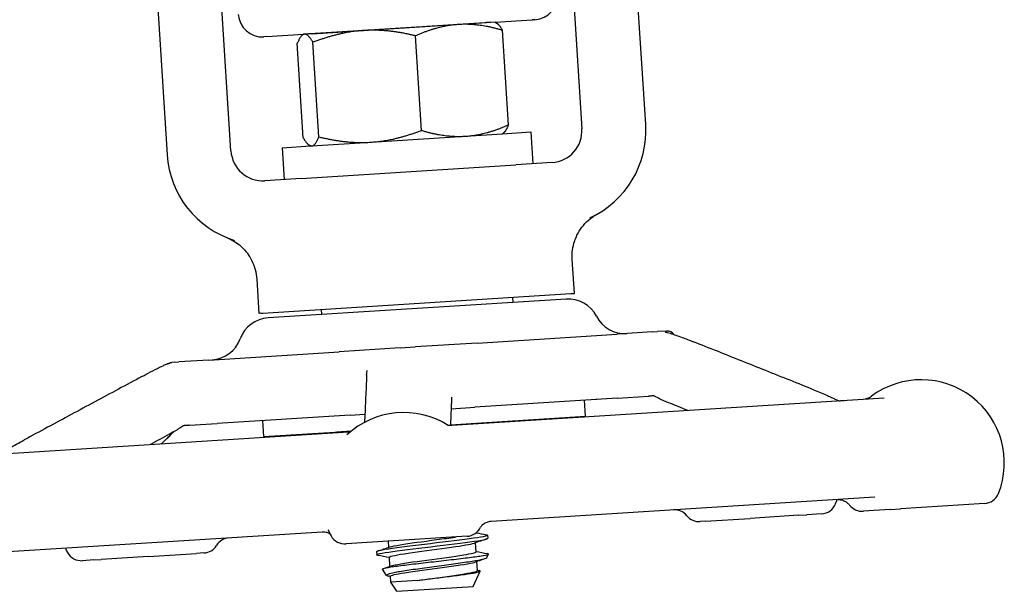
# Model space of a CAD drawing. Header units: inches. Extents: x 24 to 1128, y -69 to 748.
# Tile 617 of 656: x 622.83 to 626.68, y 680.04 to 682.27. Entities that reach past the tile are written whole.
import ezdxf

# ---------------------------------------------------------------- set-up
doc = ezdxf.new("R2010")
doc.units = ezdxf.units.IN
doc.header["$LTSCALE"] = 32
doc.header["$MEASUREMENT"] = 0
doc.layers.add('Visible (ANSI)', color=7, linetype='Continuous', lineweight=30)

msp = doc.modelspace()

# ---------------------------------------------------------------- linework, layer by layer
at = {"layer": 'Visible (ANSI)'}
for p, q in [((624.95905, 682.96955), (625.03023, 681.8468)), ((625.27973, 681.86262), (625.20855, 682.98537)), ((623.3373, 682.86672), (623.40849, 681.74398)), ((623.65799, 681.7598), (623.5868, 682.88254)), ((624.69068, 682.26365), (624.83522, 682.27282)), ((624.84661, 682.27354), (624.83522, 682.27282)), ((623.9755, 682.2187), (624.65731, 682.26193)), ((624.54753, 682.25458), (624.17704, 682.23109)), ((624.69068, 682.26365), (624.54753, 682.25458)), ((624.69068, 682.26365), (624.69462, 682.2617)), ((623.79764, 682.20703), (623.78624, 682.20631)), ((623.79764, 682.20703), (623.94218, 682.21619)), ((623.94218, 682.21619), (623.93852, 682.21376)), ((623.94594, 682.21643), (623.94218, 682.21619)), ((624.17704, 682.23109), (623.94594, 682.21643)), ((624.14175, 682.22924), (624.14177, 682.229)), ((624.40317, 681.8401), (624.37969, 682.21037)), ((624.74308, 681.86166), (624.7196, 682.23193)), ((623.94097, 681.8108), (623.91749, 682.18107)), ((624.00211, 681.81467), (623.97863, 682.18494)), ((624.20476, 681.79396), (624.57524, 681.81745)), ((624.57524, 681.81745), (624.71839, 681.82653)), ((624.71839, 681.82653), (624.72206, 681.82897)), ((624.71923, 681.82708), (624.83064, 681.83415)), ((624.83064, 681.83415), (624.83855, 681.7094)), ((623.85759, 681.77245), (623.969, 681.77952)), ((623.85759, 681.77245), (623.8655, 681.6477)), ((623.9699, 681.77907), (623.96595, 681.78103)), ((623.9699, 681.77907), (623.97366, 681.77931)), ((623.97366, 681.77931), (624.20476, 681.79396)), ((623.93228, 681.65194), (624.77176, 681.70516)), ((624.91339, 681.71414), (624.77176, 681.70516)), ((623.93228, 681.65194), (623.79065, 681.64296)), ((625.00097, 681.20216), (624.99249, 681.33585)), ((623.76844, 681.12401), (623.75997, 681.2577)), ((623.7825, 681.1249), (624.98691, 681.20127)), ((624.98691, 681.20127), (624.99453, 681.20175)), ((624.99453, 681.20175), (625.00097, 681.20216)), ((624.96813, 681.18004), (623.80384, 681.10622)), ((624.75895, 681.18681), (624.76022, 681.16685)), ((623.77488, 681.12442), (623.76844, 681.12401)), ((623.77488, 681.12442), (623.7825, 681.1249)), ((624.01046, 681.13936), (624.01172, 681.1194)), ((624.62088, 681.00772), (625.16793, 681.0424)), ((625.30559, 681.05113), (625.16793, 681.0424)), ((625.30559, 681.05113), (625.32634, 681.05245)), ((625.35927, 681.05454), (625.32634, 681.05245)), ((625.35927, 681.05454), (625.36227, 681.05473)), ((624.62088, 681.00772), (624.37764, 680.9923)), ((623.57097, 680.94115), (624.08124, 680.9735)), ((624.31912, 680.98859), (624.08124, 680.9735)), ((624.31912, 680.98859), (624.37764, 680.9923)), ((623.43815, 680.93273), (623.42732, 680.93204)), ((623.43815, 680.93273), (623.45357, 680.9337)), ((623.57097, 680.94115), (623.45357, 680.9337)), ((624.52143, 680.68578), (626.21269, 680.79301)), ((625.16982, 680.79202), (624.61139, 680.75661)), ((625.04392, 680.72104), (625.03994, 680.78379)), ((625.16982, 680.79202), (625.29088, 680.7997)), ((624.51882, 680.75075), (624.61139, 680.75661)), ((623.49524, 680.68585), (623.60388, 680.69273)), ((624.12475, 680.72576), (623.60388, 680.69273)), ((623.7866, 680.64132), (623.78262, 680.70407)), ((624.12475, 680.72576), (624.18183, 680.72938)), ((624.75836, 680.70231), (624.51602, 680.68694)), ((624.51605, 680.68757), (625.04392, 680.72104)), ((624.73949, 680.70111), (624.73672, 680.69943)), ((624.75832, 680.70294), (624.75836, 680.70231)), ((622.54066, 680.56019), (624.11818, 680.66021)), ((623.7866, 680.64132), (624.12851, 680.663)), ((624.0722, 680.65943), (624.07224, 680.6588)), ((624.12767, 680.66232), (624.07224, 680.6588)), ((624.08681, 680.65822), (624.08959, 680.6599)), ((626.1752, 680.40486), (624.6755, 680.30978)), ((626.13016, 680.3494), (626.13191, 680.34951)), ((626.2352, 680.35606), (626.13191, 680.34951)), ((626.2352, 680.35606), (626.27572, 680.35863)), ((626.60473, 680.37949), (626.27572, 680.35863)), ((625.51196, 680.31021), (625.49305, 680.30901)), ((625.51196, 680.31021), (625.68796, 680.32137)), ((625.8782, 680.33343), (625.68796, 680.32137)), ((625.8782, 680.33343), (625.90999, 680.33544)), ((625.96792, 680.33912), (625.90999, 680.33544)), ((624.01449, 680.26786), (622.61564, 680.17917)), ((624.5813, 680.2512), (624.10792, 680.22118)), ((624.27493, 680.20791), (624.27342, 680.23168)), ((624.5813, 680.2512), (624.58138, 680.2512)), ((624.66145, 680.25539), (624.6622, 680.24355)), ((624.61669, 680.19089), (624.61444, 680.22635)), ((623.12148, 680.15864), (623.07755, 680.15585)), ((623.12148, 680.15864), (623.15003, 680.16045)), ((623.33494, 680.17217), (623.15003, 680.16045)), ((623.33494, 680.17217), (623.52363, 680.18414)), ((623.55243, 680.18596), (623.52363, 680.18414)), ((624.22717, 680.19071), (624.22792, 680.17887)), ((624.27962, 680.13392), (624.27737, 680.16938)), ((624.65725, 680.16641), (624.66449, 680.18171)), ((624.26683, 680.09831), (624.25106, 680.123)), ((624.60445, 680.05477), (624.6328, 680.11471)), ((624.62138, 680.1169), (624.61913, 680.15236)), ((624.28353, 680.07217), (624.28206, 680.09539)), ((624.38698, 680.07873), (624.28353, 680.07217)), ((624.3067, 680.03589), (624.28353, 680.07217)), ((624.3067, 680.03589), (624.60445, 680.05477))]:
    msp.add_line(p, q, dxfattribs=at)
for centre, radius, start, end in [((624.84068, 682.3671), 0.09375, 273.62798, 3.62798), ((623.78031, 682.29987), 0.09375, 183.62798, 273.62798), ((624.90549, 681.83889), 0.375, 294.52369, 3.62798), ((624.90549, 681.83889), 0.125, 273.62798, 3.62798), ((623.78274, 681.76771), 0.375, 183.62798, 252.73227), ((623.78274, 681.76771), 0.125, 183.62798, 273.62798), ((624.97608, 681.05529), 0.125, 27.20616, 93.62798), ((623.81168, 680.98146), 0.125, 93.62798, 160.0498), ((625.19842, 681.16959), 0.125, 207.20616, 273.62798), ((625.36425, 681.02354), 0.03125, 34.28957, 93.62798), ((623.57668, 681.06676), 0.125, 273.62798, 340.0498), ((626.35696, 680.53913), 0.325, 338.25105, 126.62387), ((626.12579, 680.85013), 0.0625, 273.62798, 306.62387), ((624.33354, 680.41084), 0.325, 57.71239, 133.13662), ((623.30317, 680.34551), 0.325, 68.61315, 69.6767), ((625.72016, 680.49876), 0.325, 338.25105, 341.48438), ((626.60078, 680.44187), 0.0625, 273.62798, 338.25105), ((625.39206, 680.29258), 0.0625, 39.07852, 93.62798), ((625.96397, 680.40149), 0.0625, 273.62798, 338.25105), ((626.1262, 680.41178), 0.0625, 218.09527, 273.62798), ((625.48909, 680.37138), 0.0625, 219.07852, 273.62798), ((624.33354, 680.41084), 0.325, 204.29869, 209.00491), ((624.57742, 680.31358), 0.0625, 273.62798, 334.70882), ((623.65468, 680.18243), 0.0625, 93.62798, 148.17744), ((624.10397, 680.28356), 0.0625, 209.00491, 273.62798), ((623.30317, 680.34551), 0.325, 205.7712, 209.00491), ((623.54847, 680.24834), 0.0625, 273.62798, 328.17744), ((623.07359, 680.21823), 0.0625, 209.00491, 273.62798)]:
    msp.add_arc(centre, radius, start, end, dxfattribs=at)
for points, weights in [([(624.37969, 682.21037), (624.27011, 682.23699), (624.17704, 682.23109)], [1, 1.0379548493, 1]), ([(624.54753, 682.25458), (624.46865, 682.24957), (624.37969, 682.21037)], [1, 1.0379548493, 1]), ([(624.7196, 682.23193), (624.6264, 682.25958), (624.54753, 682.25458)], [1, 1.0379548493, 1]), ([(624.69462, 682.2617), (624.70575, 682.25618), (624.7196, 682.23193)], [1.01453722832, 1.02815693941, 1]), ([(623.94594, 682.21643), (623.93176, 682.21553), (623.91749, 682.18107)], [1, 1.0379548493, 1]), ([(623.97863, 682.18494), (623.96013, 682.21733), (623.94594, 682.21643)], [1, 1.0379548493, 1]), ([(624.17704, 682.23109), (624.08398, 682.22518), (623.97863, 682.18494)], [1, 1.0379548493, 1]), ([(624.57524, 681.81745), (624.65412, 681.82245), (624.74308, 681.86166)], [1, 1.0379548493, 1]), ([(624.74308, 681.86166), (624.7324, 681.83584), (624.72206, 681.82897)], [1, 1.02815693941, 1.01453722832]), ([(623.94097, 681.8108), (623.95947, 681.77841), (623.97366, 681.77931)], [1, 1.0379548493, 1]), ([(623.97366, 681.77931), (623.98785, 681.78021), (624.00211, 681.81467)], [1, 1.0379548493, 1]), ([(624.00211, 681.81467), (624.11169, 681.78806), (624.20476, 681.79396)], [1, 1.0379548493, 1]), ([(624.20476, 681.79396), (624.29782, 681.79986), (624.40317, 681.8401)], [1, 1.0379548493, 1]), ([(624.40317, 681.8401), (624.49636, 681.81245), (624.57524, 681.81745)], [1, 1.0379548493, 1])]:
    msp.add_rational_spline(points, weights, degree=2, dxfattribs=at)
for points in [[(624.44481, 682.24846), (624.44482, 682.24833), (624.44484, 682.24819), (624.44486, 682.24807)], [(624.14179, 682.22885), (624.14178, 682.22889), (624.14178, 682.22893), (624.14177, 682.22898)], [(624.14208, 682.229), (624.14208, 682.22908), (624.14209, 682.22918), (624.14213, 682.22927)], [(625.44394, 680.74427), (625.41884, 680.75429), (625.39374, 680.7643), (625.36864, 680.7743)], [(625.03589, 680.72053), (625.03694, 680.71989), (625.03798, 680.71924), (625.03903, 680.7186)], [(623.43127, 680.65704), (623.43284, 680.65848), (623.4344, 680.65992), (623.43597, 680.66136)], [(623.41585, 680.65017), (623.39167, 680.63714), (623.36748, 680.62411), (623.3433, 680.61108)], [(623.88879, 680.64567), (623.88963, 680.64643), (623.89046, 680.6472), (623.89129, 680.64796)], [(624.65775, 680.24084), (624.64141, 680.2354), (624.62507, 680.22993), (624.60874, 680.22443)], [(624.61719, 680.26536), (624.63035, 680.26273), (624.64352, 680.26012), (624.65669, 680.25752)], [(624.23162, 680.19342), (624.24796, 680.19887), (624.2643, 680.20433), (624.28063, 680.20983)], [(624.61659, 680.19243), (624.63136, 680.18947), (624.64614, 680.18654), (624.66092, 680.18362)], [(624.27747, 680.16784), (624.26254, 680.17083), (624.24761, 680.1738), (624.23267, 680.17675)], [(624.65095, 680.16302), (624.63844, 680.15884), (624.62593, 680.15465), (624.61343, 680.15044)], [(624.25463, 680.12554), (624.26486, 680.12896), (624.27509, 680.13239), (624.28532, 680.13584)], [(624.62128, 680.11844), (624.62372, 680.11795), (624.62616, 680.11746), (624.6286, 680.11697)], [(624.28216, 680.09385), (624.27955, 680.09437), (624.27693, 680.0949), (624.27432, 680.09542)]]:
    msp.add_open_spline(points, degree=3, dxfattribs=at)
for points, knots in [([(624.67378, 682.26258), (624.67376, 682.26258), (624.67373, 682.26258), (624.67101, 682.26241), (624.66559, 682.26246), (624.65731, 682.26193)], [-0.00244603, -0.00244603, -0.00244603, -0.00244603, 0, 0, 0.30409051, 0.30409051, 0.30409051, 0.30409051]), ([(623.9755, 682.2187), (623.96722, 682.21818), (623.96185, 682.21745), (623.95912, 682.21727), (623.9591, 682.21727), (623.95908, 682.21727)], [0.0481126, 0.0481126, 0.0481126, 0.0481126, 0.35549776, 0.35549776, 0.35797029, 0.35797029, 0.35797029, 0.35797029]), ([(625.01099, 681.4297), (625.01642, 681.44087), (625.02296, 681.45148), (625.03782, 681.47099), (625.04608, 681.47988), (625.06553, 681.49716), (625.07476, 681.50327), (625.08037, 681.5068), (625.0808, 681.50706), (625.08124, 681.50733)], [0, 0, 0, 0, 0.09469213, 0.09469213, 0.18700728, 0.18700728, 0.29404594, 0.29404594, 0.30156032, 0.30156032, 0.30156032, 0.30156032]), ([(625.08124, 681.50733), (625.08342, 681.50867), (625.08566, 681.50999), (625.08806, 681.51134), (625.08815, 681.51139), (625.08824, 681.51144)], [-0.020804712, -0.020804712, -0.020804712, -0.020804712, 0, 0, 0.000806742, 0.000806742, 0.000806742, 0.000806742]), ([(624.99249, 681.33585), (624.99095, 681.36021), (624.99418, 681.38465), (625.00453, 681.41528), (625.00754, 681.4226), (625.01099, 681.4297)], [0, 0, 0, 0, 0.18604443, 0.18604443, 0.24640289, 0.24640289, 0.24640289, 0.24640289]), ([(623.64281, 681.41979), (623.6429, 681.41975), (623.643, 681.41972), (623.64551, 681.4187), (623.6479, 681.41768), (623.65027, 681.4166)], [-0.719927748, -0.719927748, -0.719927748, -0.719927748, -0.71835885, -0.71835885, -0.678581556, -0.678581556, -0.678581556, -0.678581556]), ([(623.65027, 681.4166), (623.65114, 681.41621), (623.65199, 681.41581), (623.66031, 681.4119), (623.67481, 681.40453), (623.70593, 681.37934), (623.71909, 681.36479), (623.72976, 681.34846)], [0.01028684, 0.01028684, 0.01028684, 0.01028684, 0.01590204, 0.01590204, 0.08584187, 0.08584187, 0.15193376, 0.15193376, 0.15193376, 0.15193376]), ([(623.75997, 681.2577), (623.75842, 681.28207), (623.75213, 681.3059), (623.73799, 681.33498), (623.73408, 681.34186), (623.72976, 681.34846)], [0, 0, 0, 0, 0.18604443, 0.18604443, 0.24640289, 0.24640289, 0.24640289, 0.24640289]), ([(625.35566, 681.05079), (625.35566, 681.05079), (625.3557, 681.05079), (625.35589, 681.05074), (625.35602, 681.05072), (625.35633, 681.05065), (625.35646, 681.05063), (625.35677, 681.05056), (625.35697, 681.05052), (625.3574, 681.05043), (625.35764, 681.05038), (625.35837, 681.05023), (625.35888, 681.05012), (625.36128, 681.04959), (625.363, 681.04918), (625.36816, 681.04789), (625.37165, 681.04691), (625.38259, 681.04366), (625.39036, 681.04109), (625.40596, 681.03571), (625.41393, 681.03283), (625.43666, 681.02443), (625.4511, 681.01875), (625.46521, 681.01313)], [0.55023146, 0.55023146, 0.55023146, 0.55023146, 0.55573291, 0.55573291, 0.55952642, 0.55952642, 0.56142381, 0.56142381, 0.56333702, 0.56333702, 0.56525245, 0.56525245, 0.56911754, 0.56911754, 0.58443949, 0.58443949, 0.61464372, 0.61464372, 0.67607817, 0.67607817, 0.74039961, 0.74039961, 0.86273742, 0.86273742, 0.86273742, 0.86273742]), ([(625.93902, 680.82395), (625.90744, 680.83657), (625.87586, 680.84919), (625.81269, 680.87443), (625.7811, 680.88705), (625.71793, 680.91228), (625.68635, 680.92489), (625.62317, 680.95011), (625.59158, 680.96272), (625.5284, 680.98793), (625.4968, 681.00053), (625.46521, 681.01313)], [0.9601047, 0.9601047, 0.9601047, 0.9601047, 1.233998, 1.233998, 1.5078914, 1.5078914, 1.7817848, 1.7817848, 2.0556781, 2.0556781, 2.3295715, 2.3295715, 2.3295715, 2.3295715]), ([(623.30977, 680.87678), (623.32072, 680.88268), (623.33182, 680.88862), (623.35501, 680.90073), (623.36725, 680.90701), (623.38359, 680.91503), (623.38808, 680.9172), (623.39667, 680.92119), (623.40076, 680.92301), (623.40639, 680.92534), (623.40819, 680.92604), (623.41099, 680.92707), (623.41195, 680.92741), (623.41349, 680.92793), (623.41402, 680.92811), (623.41514, 680.92848), (623.41574, 680.92867), (623.41666, 680.92896), (623.41698, 680.92905), (623.41759, 680.92924), (623.41789, 680.92933), (623.41842, 680.92949), (623.41866, 680.92956), (623.41929, 680.92975), (623.41959, 680.92984), (623.42026, 680.93004), (623.42047, 680.9301), (623.42065, 680.93015), (623.42068, 680.93016), (623.42068, 680.93016)], [0, 0, 0, 0, 0.09764107, 0.09764107, 0.20014664, 0.20014664, 0.23930076, 0.23930076, 0.27864659, 0.27864659, 0.29814838, 0.29814838, 0.30790559, 0.30790559, 0.3127903, 0.3127903, 0.31771137, 0.31771137, 0.32016895, 0.32016895, 0.32264172, 0.32264172, 0.32511111, 0.32511111, 0.33009062, 0.33009062, 0.33996153, 0.33996153, 0.34550167, 0.34550167, 0.34550167, 0.34550167]), ([(623.41656, 680.92893), (623.41682, 680.92906), (623.41705, 680.92917), (623.41796, 680.92961), (623.41839, 680.9298), (623.41966, 680.93034), (623.41983, 680.93041), (623.42111, 680.93087), (623.42166, 680.93106), (623.42274, 680.93136), (623.42315, 680.93146), (623.42396, 680.93164), (623.42434, 680.93171), (623.42499, 680.93181), (623.42518, 680.93184), (623.42557, 680.93189), (623.42575, 680.93191), (623.42606, 680.93194), (623.42611, 680.93194), (623.42621, 680.93195), (623.42625, 680.93196), (623.42635, 680.93197), (623.4264, 680.93197), (623.42649, 680.93198), (623.42652, 680.93198), (623.42658, 680.93199), (623.42661, 680.93199), (623.42667, 680.93199), (623.4267, 680.932), (623.42679, 680.932), (623.42683, 680.93201), (623.42695, 680.93202), (623.42701, 680.93202), (623.4271, 680.93203), (623.42713, 680.93203), (623.42718, 680.93203), (623.4272, 680.93203), (623.42725, 680.93204), (623.42729, 680.93204), (623.42733, 680.93204)], [0.11779335, 0.11779335, 0.11779335, 0.11779335, 0.12539603, 0.12539603, 0.15267282, 0.15267282, 0.22590879, 0.22590879, 0.25983755, 0.25983755, 0.27709352, 0.27709352, 0.29003826, 0.29003826, 0.29489319, 0.29489319, 0.29854506, 0.29854506, 0.29917519, 0.29917519, 0.29964483, 0.29964483, 0.30011832, 0.30011832, 0.30035436, 0.30035436, 0.30059124, 0.30059124, 0.30082774, 0.30082774, 0.30130555, 0.30130555, 0.30225858, 0.30225858, 0.30319876, 0.30319876, 0.30413637, 0.30413637, 0.30675068, 0.30675068, 0.30675068, 0.30675068]), ([(624.18856, 680.88231), (624.18861, 680.88327), (624.18866, 680.88461), (624.18887, 680.888), (624.18904, 680.89025), (624.18952, 680.8944), (624.1898, 680.89628), (624.19015, 680.89857), (624.19026, 680.89928), (624.19037, 680.89995), (624.19039, 680.9001), (624.1904, 680.90017), (624.1904, 680.90018), (624.1904, 680.90018)], [0, 0, 0, 0, 0.018818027, 0.018818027, 0.042443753, 0.042443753, 0.063358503, 0.063358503, 0.07651892, 0.07651892, 0.08373261, 0.08373261, 0.085554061, 0.085554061, 0.085554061, 0.085554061]), ([(623.30977, 680.87678), (623.27905, 680.86023), (623.24833, 680.84368), (623.1869, 680.81057), (623.15619, 680.79401), (623.09476, 680.76089), (623.06405, 680.74433), (623.00263, 680.7112), (622.97193, 680.69463), (622.91051, 680.66149), (622.87981, 680.64492), (622.8491, 680.62835)], [0.4228722, 0.4228722, 0.4228722, 0.4228722, 0.6967656, 0.6967656, 0.970659, 0.970659, 1.2445523, 1.2445523, 1.5184457, 1.5184457, 1.792339, 1.792339, 1.792339, 1.792339]), ([(624.18856, 680.88231), (624.18792, 680.86767), (624.18727, 680.85303), (624.18598, 680.82373), (624.18533, 680.80908), (624.18404, 680.77977), (624.18339, 680.76512), (624.1821, 680.7358), (624.18146, 680.72114), (624.18068, 680.70349), (624.18055, 680.7005), (624.18042, 680.69751)], [0.7332962, 0.7332962, 0.7332962, 0.7332962, 1.0071895, 1.0071895, 1.2810829, 1.2810829, 1.5549762, 1.5549762, 1.8288696, 1.8288696, 1.8847241, 1.8847241, 1.8847241, 1.8847241]), ([(625.93902, 680.82395), (625.95688, 680.81681), (625.97458, 680.80957), (625.99622, 680.79979), (626.00148, 680.79733), (626.01085, 680.79281), (626.01502, 680.79073), (626.02205, 680.78731), (626.02474, 680.78602), (626.02867, 680.78435), (626.02996, 680.78384), (626.0319, 680.78314), (626.03263, 680.7829), (626.03381, 680.78254), (626.03428, 680.78241), (626.03533, 680.78214), (626.0357, 680.78206), (626.03593, 680.78202)], [0, 0, 0, 0, 0.15497359, 0.15497359, 0.20636211, 0.20636211, 0.24491806, 0.24491806, 0.26745771, 0.26745771, 0.27822563, 0.27822563, 0.28608386, 0.28608386, 0.29389274, 0.29389274, 0.30858895, 0.30858895, 0.30858895, 0.30858895]), ([(624.5197, 680.77035), (624.51899, 680.75415), (624.51827, 680.73794), (624.51703, 680.70973), (624.5165, 680.69772), (624.51597, 680.68571)], [0.77160372, 0.77160372, 0.77160372, 0.77160372, 1.07474202, 1.07474202, 1.29924856, 1.29924856, 1.29924856, 1.29924856]), ([(624.51999, 680.79643), (624.51999, 680.79643), (624.51999, 680.79643), (624.51998, 680.79641), (624.51998, 680.79621), (624.51998, 680.79531), (624.51998, 680.79436), (624.52, 680.79184), (624.52001, 680.79017), (624.52002, 680.78626), (624.52002, 680.784), (624.51998, 680.7789), (624.51992, 680.776), (624.5198, 680.77258), (624.51976, 680.77176), (624.51972, 680.77079), (624.51971, 680.77056), (624.5197, 680.77035)], [0.39505215, 0.39505215, 0.39505215, 0.39505215, 0.39558435, 0.39558435, 0.40525064, 0.40525064, 0.42132108, 0.42132108, 0.44262059, 0.44262059, 0.47100407, 0.47100407, 0.50890401, 0.50890401, 0.52153513, 0.52153513, 0.52574122, 0.52574122, 0.52574122, 0.52574122]), ([(625.08819, 680.78685), (625.08819, 680.78685), (625.08819, 680.78685), (625.08817, 680.78685), (625.08815, 680.78684), (625.08806, 680.78684), (625.08797, 680.78683), (625.08765, 680.78681), (625.0874, 680.7868), (625.08681, 680.78676), (625.08647, 680.78674), (625.08561, 680.78668), (625.08505, 680.78664), (625.08496, 680.78663), (625.08496, 680.78663), (625.08496, 680.78663)], [0.003720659, 0.003720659, 0.003720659, 0.003720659, 0.003975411, 0.003975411, 0.004917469, 0.004917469, 0.007337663, 0.007337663, 0.013789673, 0.013789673, 0.022393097, 0.022393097, 0.037647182, 0.037647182, 0.038480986, 0.038480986, 0.038480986, 0.038480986]), ([(625.31156, 680.80085), (625.31132, 680.80085), (625.31109, 680.80084), (625.31017, 680.8008), (625.30952, 680.80078), (625.30819, 680.80072), (625.30752, 680.80068), (625.30504, 680.80056), (625.30332, 680.80046), (625.29991, 680.80026), (625.29824, 680.80016), (625.29573, 680.8), (625.29489, 680.79995), (625.29342, 680.79986), (625.29279, 680.79982), (625.29202, 680.79977), (625.29193, 680.79976), (625.29182, 680.79976), (625.2918, 680.79976), (625.29176, 680.79975), (625.29173, 680.79975), (625.2917, 680.79975), (625.29169, 680.79975), (625.29142, 680.79973), (625.29116, 680.79972), (625.29089, 680.7997)], [0.287281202, 0.287281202, 0.287281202, 0.287281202, 0.289064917, 0.289064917, 0.294371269, 0.294371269, 0.300336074, 0.300336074, 0.316953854, 0.316953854, 0.333382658, 0.333382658, 0.341579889, 0.341579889, 0.347730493, 0.347730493, 0.348500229, 0.348500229, 0.348663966, 0.348663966, 0.348829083, 0.348829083, 0.348913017, 0.348913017, 0.351147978, 0.351147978, 0.351147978, 0.351147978]), ([(625.36864, 680.7743), (625.35658, 680.77911), (625.34479, 680.7841), (625.32932, 680.79195), (625.32526, 680.79411), (625.31966, 680.79701), (625.31813, 680.7978), (625.31551, 680.79909), (625.31439, 680.79962), (625.31277, 680.80034), (625.3122, 680.80059), (625.31114, 680.80103), (625.31069, 680.8012), (625.31009, 680.80142), (625.30991, 680.80148), (625.30971, 680.80154), (625.30967, 680.80155), (625.30967, 680.80155)], [0, 0, 0, 0, 0.10474171, 0.10474171, 0.14093521, 0.14093521, 0.15449192, 0.15449192, 0.16471611, 0.16471611, 0.17102308, 0.17102308, 0.17849198, 0.17849198, 0.1854649, 0.1854649, 0.19170635, 0.19170635, 0.19170635, 0.19170635]), ([(626.03541, 680.78202), (626.03541, 680.78202), (626.03544, 680.78202), (626.03566, 680.78202), (626.0358, 680.78202), (626.03619, 680.78203), (626.03631, 680.78203), (626.03653, 680.78203), (626.03662, 680.78203), (626.0368, 680.78204), (626.0369, 680.78204), (626.03711, 680.78205), (626.03723, 680.78205), (626.03748, 680.78206), (626.0376, 680.78206), (626.03799, 680.78207), (626.03825, 680.78208), (626.039, 680.78211), (626.03946, 680.78213), (626.04162, 680.78223), (626.04305, 680.7823), (626.04609, 680.78247), (626.04765, 680.78256), (626.05019, 680.78272), (626.05117, 680.78278), (626.05265, 680.78287), (626.05315, 680.7829), (626.05404, 680.78296), (626.0544, 680.78298), (626.05491, 680.78301), (626.05496, 680.78301), (626.05503, 680.78302), (626.05503, 680.78302), (626.05505, 680.78302), (626.05506, 680.78302), (626.05531, 680.78304), (626.05554, 680.78305), (626.05578, 680.78307)], [0.378257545, 0.378257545, 0.378257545, 0.378257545, 0.386657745, 0.386657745, 0.392554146, 0.392554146, 0.394496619, 0.394496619, 0.39546607, 0.39546607, 0.396437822, 0.396437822, 0.397411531, 0.397411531, 0.398384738, 0.398384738, 0.400350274, 0.400350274, 0.404274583, 0.404274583, 0.419969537, 0.419969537, 0.438754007, 0.438754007, 0.450767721, 0.450767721, 0.456774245, 0.456774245, 0.461283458, 0.461283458, 0.461769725, 0.461769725, 0.461830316, 0.461830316, 0.461891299, 0.461891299, 0.463727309, 0.463727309, 0.463727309, 0.463727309]), ([(623.38574, 680.61377), (623.38685, 680.6146), (623.388, 680.61551), (623.39289, 680.61956), (623.39654, 680.62302), (623.40476, 680.63117), (623.40932, 680.63596), (623.41982, 680.64652), (623.42646, 680.65261), (623.43127, 680.65704)], [0.29203731, 0.29203731, 0.29203731, 0.29203731, 0.30796327, 0.30796327, 0.36147562, 0.36147562, 0.43281014, 0.43281014, 0.51871093, 0.51871093, 0.51871093, 0.51871093]), ([(623.47209, 680.68413), (623.47209, 680.68413), (623.47209, 680.68413), (623.47202, 680.6841), (623.4719, 680.68405), (623.47148, 680.68385), (623.47124, 680.68374), (623.47057, 680.68338), (623.47012, 680.68314), (623.4691, 680.68255), (623.46856, 680.68223), (623.46718, 680.68139), (623.4663, 680.68083), (623.46286, 680.67859), (623.46022, 680.67678), (623.45369, 680.67237), (623.44983, 680.66982), (623.43655, 680.66148), (623.42623, 680.65576), (623.41585, 680.65017)], [0.14183772, 0.14183772, 0.14183772, 0.14183772, 0.14607956, 0.14607956, 0.15657381, 0.15657381, 0.16360701, 0.16360701, 0.17078889, 0.17078889, 0.17683828, 0.17683828, 0.18529246, 0.18529246, 0.21005388, 0.21005388, 0.24840144, 0.24840144, 0.34101643, 0.34101643, 0.34101643, 0.34101643]), ([(623.49521, 680.68584), (623.49492, 680.68583), (623.49463, 680.68581), (623.49433, 680.68579), (623.49432, 680.68579), (623.49429, 680.68578), (623.49427, 680.68578), (623.49418, 680.68578), (623.49412, 680.68577), (623.49399, 680.68577), (623.49393, 680.68576), (623.4931, 680.68571), (623.49242, 680.68567), (623.49081, 680.68556), (623.4899, 680.6855), (623.48647, 680.68528), (623.484, 680.68511), (623.48034, 680.68484), (623.47928, 680.68476), (623.47766, 680.68463), (623.47715, 680.68458), (623.47607, 680.68448), (623.47548, 680.68443), (623.47457, 680.68433), (623.47425, 680.68429), (623.4738, 680.68424), (623.47366, 680.68423), (623.47324, 680.68417), (623.47299, 680.68414), (623.47253, 680.68408), (623.47233, 680.68405), (623.472, 680.684), (623.47187, 680.68398), (623.47173, 680.68395), (623.4717, 680.68395), (623.47168, 680.68394)], [0, 0, 0, 0, 0.002309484, 0.002309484, 0.002382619, 0.002382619, 0.002528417, 0.002528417, 0.003107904, 0.003107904, 0.003704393, 0.003704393, 0.011074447, 0.011074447, 0.020897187, 0.020897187, 0.048314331, 0.048314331, 0.058957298, 0.058957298, 0.063589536, 0.063589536, 0.068304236, 0.068304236, 0.070655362, 0.070655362, 0.071816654, 0.071816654, 0.074166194, 0.074166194, 0.077036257, 0.077036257, 0.08007559, 0.08007559, 0.080855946, 0.080855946, 0.080855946, 0.080855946]), ([(624.11818, 680.66021), (624.12158, 680.66043), (624.12398, 680.66091), (624.12611, 680.66142), (624.12648, 680.66152), (624.12681, 680.66161)], [0, 0, 0, 0, 0.023018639, 0.023018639, 0.0282285, 0.0282285, 0.0282285, 0.0282285]), ([(624.50343, 680.6879), (624.50413, 680.68765), (624.50524, 680.68728), (624.5087, 680.68649), (624.5109, 680.68605), (624.5161, 680.68567), (624.5185, 680.68559), (624.52143, 680.68578)], [0.52279542, 0.52279542, 0.52279542, 0.52279542, 0.545370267, 0.545370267, 0.565399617, 0.565399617, 0.577961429, 0.577961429, 0.577961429, 0.577961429]), ([(622.73204, 680.57232), (622.73231, 680.57234), (622.73258, 680.57236), (622.73286, 680.57238), (622.73288, 680.57238), (622.73291, 680.57238), (622.73292, 680.57238), (622.73316, 680.5724), (622.73332, 680.57241), (622.73366, 680.57243), (622.73384, 680.57244), (622.73446, 680.57248), (622.7349, 680.57251), (622.73622, 680.57259), (622.7371, 680.57265), (622.73947, 680.57281), (622.74097, 680.57291), (622.74397, 680.57314), (622.74539, 680.57325), (622.74768, 680.57345), (622.74818, 680.5735), (622.749, 680.57358), (622.74929, 680.57361), (622.74972, 680.57366), (622.74986, 680.57368), (622.75013, 680.57371), (622.75026, 680.57372), (622.75063, 680.57376), (622.75084, 680.57379), (622.75137, 680.57386), (622.75162, 680.57389), (622.75204, 680.57395), (622.7522, 680.57398), (622.75315, 680.57413), (622.75333, 680.57417), (622.75395, 680.57432), (622.75423, 680.5744), (622.7551, 680.57467), (622.75566, 680.57486), (622.75715, 680.57548), (622.75779, 680.57577), (622.75894, 680.57633), (622.75936, 680.57655), (622.76038, 680.57709), (622.76101, 680.57743), (622.76249, 680.57827), (622.76334, 680.57878), (622.76582, 680.58029), (622.76742, 680.5813), (622.77241, 680.58446), (622.7756, 680.58648), (622.78306, 680.5911), (622.78735, 680.59368), (622.8092, 680.60662), (622.82911, 680.61756), (622.8491, 680.62835)], [0, 0, 0, 0, 0.00208123, 0.00208123, 0.00221764, 0.00221764, 0.00235291, 0.00235291, 0.0045185, 0.0045185, 0.00681506, 0.00681506, 0.01293884, 0.01293884, 0.02519684, 0.02519684, 0.04558059, 0.04558059, 0.06315717, 0.06315717, 0.06756336, 0.06756336, 0.06977046, 0.06977046, 0.0708594, 0.0708594, 0.07194756, 0.07194756, 0.07413729, 0.07413729, 0.07849588, 0.07849588, 0.08337042, 0.08337042, 0.11145431, 0.11145431, 0.13020098, 0.13020098, 0.14776646, 0.14776646, 0.15657327, 0.15657327, 0.16091868, 0.16091868, 0.16677011, 0.16677011, 0.17454087, 0.17454087, 0.1895698, 0.1895698, 0.223438, 0.223438, 0.26855419, 0.26855419, 0.44693997, 0.44693997, 0.44693997, 0.44693997]), ([(626.02784, 680.39552), (626.03064, 680.3957), (626.03367, 680.39568), (626.0401, 680.39505), (626.0435, 680.39443), (626.05052, 680.39243), (626.05413, 680.39104), (626.06124, 680.38737), (626.06475, 680.3851), (626.0713, 680.37972), (626.07435, 680.37662), (626.07702, 680.37322)], [0, 0, 0, 0, 0.02073024, 0.02073024, 0.04146048, 0.04146048, 0.06219072, 0.06219072, 0.08292096, 0.08292096, 0.1036512, 0.1036512, 0.1036512, 0.1036512]), ([(624.6755, 680.30978), (624.66891, 680.30936), (624.66291, 680.30782), (624.65244, 680.30371), (624.64828, 680.3011), (624.64177, 680.29624), (624.63958, 680.29403), (624.63645, 680.29055), (624.63552, 680.28926), (624.6342, 680.28735), (624.63391, 680.28682), (624.63382, 680.28664), (624.63382, 680.28664), (624.63382, 680.28664)], [0, 0, 0, 0, 0.01956218, 0.01956218, 0.04214322, 0.04214322, 0.06689766, 0.06689766, 0.09171423, 0.09171423, 0.1193718, 0.1193718, 0.11941348, 0.11941348, 0.11941348, 0.11941348]), ([(624.04615, 680.25908), (624.04608, 680.25914), (624.04601, 680.25919), (624.0445, 680.26033), (624.04236, 680.26178), (624.03581, 680.26488), (624.0313, 680.26654), (624.02219, 680.2679), (624.01843, 680.26811), (624.01449, 680.26786)], [0.416667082, 0.416667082, 0.416667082, 0.416667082, 0.418381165, 0.418381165, 0.451270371, 0.451270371, 0.484674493, 0.484674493, 0.504153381, 0.504153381, 0.504153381, 0.504153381]), ([(624.23273, 680.17675), (624.23106, 680.17707), (624.22981, 680.17742), (624.22902, 680.1778), (624.22261, 680.18085), (624.24579, 680.18577), (624.29046, 680.19206), (624.33514, 680.19835), (624.40047, 680.20595), (624.46384, 680.21343), (624.52721, 680.2209), (624.58742, 680.22818), (624.62362, 680.23393), (624.64868, 680.23791), (624.66191, 680.24114), (624.66196, 680.24354)], [18.6439269, 18.6439269, 18.6439269, 18.6439269, 18.7524691, 18.7524691, 18.7524691, 19.6296647, 19.6296647, 19.6296647, 20.5068064, 20.5068064, 20.5068064, 21.3838943, 21.3838943, 21.3838943, 21.9911486, 21.9911486, 21.9911486, 21.9911486]), ([(624.65638, 680.2575), (624.66219, 680.25636), (624.66297, 680.25491), (624.65821, 680.2531), (624.64726, 680.24895), (624.60717, 680.24295), (624.55187, 680.23598), (624.49677, 680.22904), (624.42761, 680.22121), (624.36821, 680.214), (624.30899, 680.20681), (624.26057, 680.2003), (624.23953, 680.19553), (624.23129, 680.19366), (624.22731, 680.19206), (624.22747, 680.19073)], [-28.4799629, -28.4799629, -28.4799629, -28.4799629, -28.0985528, -28.0985528, -28.0985528, -27.2207324, -27.2207324, -27.2207324, -26.3461896, -26.3461896, -26.3461896, -25.4743607, -25.4743607, -25.4743607, -25.1327412, -25.1327412, -25.1327412, -25.1327412]), ([(624.28094, 680.20985), (624.28797, 680.21221), (624.30122, 680.21497), (624.31981, 680.21806), (624.35551, 680.22401), (624.41005, 680.23114), (624.4623, 680.23814), (624.4884, 680.24163), (624.51361, 680.24507), (624.53558, 680.2483)], [25.3949515, 25.3949515, 25.3949515, 25.3949515, 25.8812012, 25.8812012, 25.8812012, 26.8150062, 26.8150062, 26.8150062, 27.2814663, 27.2814663, 27.2814663, 27.2814663]), ([(624.27747, 680.16938), (624.27738, 680.16999), (624.27798, 680.17065), (624.27932, 680.17135), (624.2873, 680.17553), (624.32118, 680.18136), (624.3678, 680.188), (624.41442, 680.19464), (624.47263, 680.20201), (624.51988, 680.20869), (624.56312, 680.2148), (624.59622, 680.22027), (624.60871, 680.22443)], [18.8495559, 18.8495559, 18.8495559, 18.8495559, 19.0056553, 19.0056553, 19.0056553, 19.9399062, 19.9399062, 19.9399062, 20.874096, 20.874096, 20.874096, 21.7289383, 21.7289383, 21.7289383, 21.7289383]), ([(624.25106, 680.123), (624.2504, 680.12403), (624.25297, 680.12526), (624.26588, 680.1285), (624.27799, 680.13061), (624.31071, 680.13538), (624.33109, 680.138), (624.37757, 680.14365), (624.40328, 680.14661), (624.45674, 680.1527), (624.48399, 680.15576), (624.53642, 680.16178), (624.56108, 680.16468), (624.60447, 680.17012), (624.62273, 680.17261), (624.65028, 680.17706), (624.65922, 680.17896), (624.66565, 680.18178), (624.66501, 680.18281), (624.66092, 680.18362)], [-1.8294571, -1.8294571, -1.8294571, -1.8294571, -1.6707361, -1.6707361, -1.469445, -1.469445, -1.2659958, -1.2659958, -1.0603886, -1.0603886, -0.8526241, -0.8526241, -0.6427026, -0.6427026, -0.4306244, -0.4306244, -0.2163901, -0.2163901, -0.0441233, -0.0441233, -0.0441233, -0.0441233]), ([(624.65725, 680.16641), (624.65715, 680.16619), (624.65697, 680.16597), (624.65463, 680.16383), (624.64733, 680.16158), (624.6232, 680.15646), (624.60673, 680.15363), (624.56689, 680.14751), (624.54398, 680.14428), (624.49483, 680.13756), (624.46909, 680.13415), (624.41824, 680.12733), (624.3936, 680.12399), (624.34869, 680.11754), (624.32879, 680.1145), (624.29636, 680.10885), (624.28403, 680.10628), (624.26855, 680.1017), (624.26542, 680.09972), (624.268, 680.09706), (624.27043, 680.09619), (624.27432, 680.09542)], [-2.471323, -2.471323, -2.471323, -2.471323, -2.4471425, -2.4471425, -2.2417348, -2.2417348, -2.0391858, -2.0391858, -1.8394961, -1.8394961, -1.6426663, -1.6426663, -1.4486971, -1.4486971, -1.2575891, -1.2575891, -1.0693429, -1.0693429, -0.8839593, -0.8839593, -0.7797575, -0.7797575, -0.7797575, -0.7797575]), ([(624.2855, 680.13585), (624.28875, 680.13697), (624.29344, 680.13817), (624.29958, 680.13947), (624.32436, 680.14473), (624.37203, 680.15143), (624.42409, 680.15841), (624.47615, 680.1654), (624.53132, 680.17258), (624.56824, 680.1786), (624.59906, 680.18363), (624.61652, 680.18781), (624.61659, 680.19089)], [19.1117662, 19.1117662, 19.1117662, 19.1117662, 19.3428758, 19.3428758, 19.3428758, 20.2771046, 20.2771046, 20.2771046, 21.2112724, 21.2112724, 21.2112724, 21.9911486, 21.9911486, 21.9911486, 21.9911486]), ([(624.28211, 680.09539), (624.28213, 680.09867), (624.3023, 680.10323), (624.33691, 680.10871), (624.37577, 680.11485), (624.43189, 680.1221), (624.48349, 680.12905), (624.5351, 680.13601), (624.58093, 680.1426), (624.60321, 680.14769), (624.60744, 680.14866), (624.61081, 680.14957), (624.61331, 680.15043)], [12.5663706, 12.5663706, 12.5663706, 12.5663706, 13.3988567, 13.3988567, 13.3988567, 14.3334779, 14.3334779, 14.3334779, 15.268037, 15.268037, 15.268037, 15.445753, 15.445753, 15.445753, 15.445753]), ([(624.38698, 680.07873), (624.40543, 680.08114), (624.42529, 680.08363), (624.46797, 680.08892), (624.49046, 680.09168), (624.53342, 680.0971), (624.55344, 680.09971), (624.58828, 680.10461), (624.60269, 680.10686), (624.62385, 680.1109), (624.63031, 680.11264), (624.63375, 680.11524), (624.63251, 680.11619), (624.6286, 680.11697)], [-4.2480515, -4.2480515, -4.2480515, -4.2480515, -4.0909216, -4.0909216, -3.9177275, -3.9177275, -3.7423694, -3.7423694, -3.5648477, -3.5648477, -3.385163, -3.385163, -3.2453713, -3.2453713, -3.2453713, -3.2453713]), ([(624.38698, 680.07873), (624.4354, 680.08548), (624.49352, 680.09285), (624.5388, 680.0994), (624.58407, 680.10595), (624.61538, 680.11162), (624.62056, 680.11564), (624.62113, 680.11608), (624.62139, 680.1165), (624.62133, 680.1169)], [13.736211, 13.736211, 13.736211, 13.736211, 14.6708098, 14.6708098, 14.6708098, 15.6053465, 15.6053465, 15.6053465, 15.7079633, 15.7079633, 15.7079633, 15.7079633])]:
    msp.add_open_spline(points, degree=3, knots=knots, dxfattribs=at)

doc.saveas('drawing.dxf')
